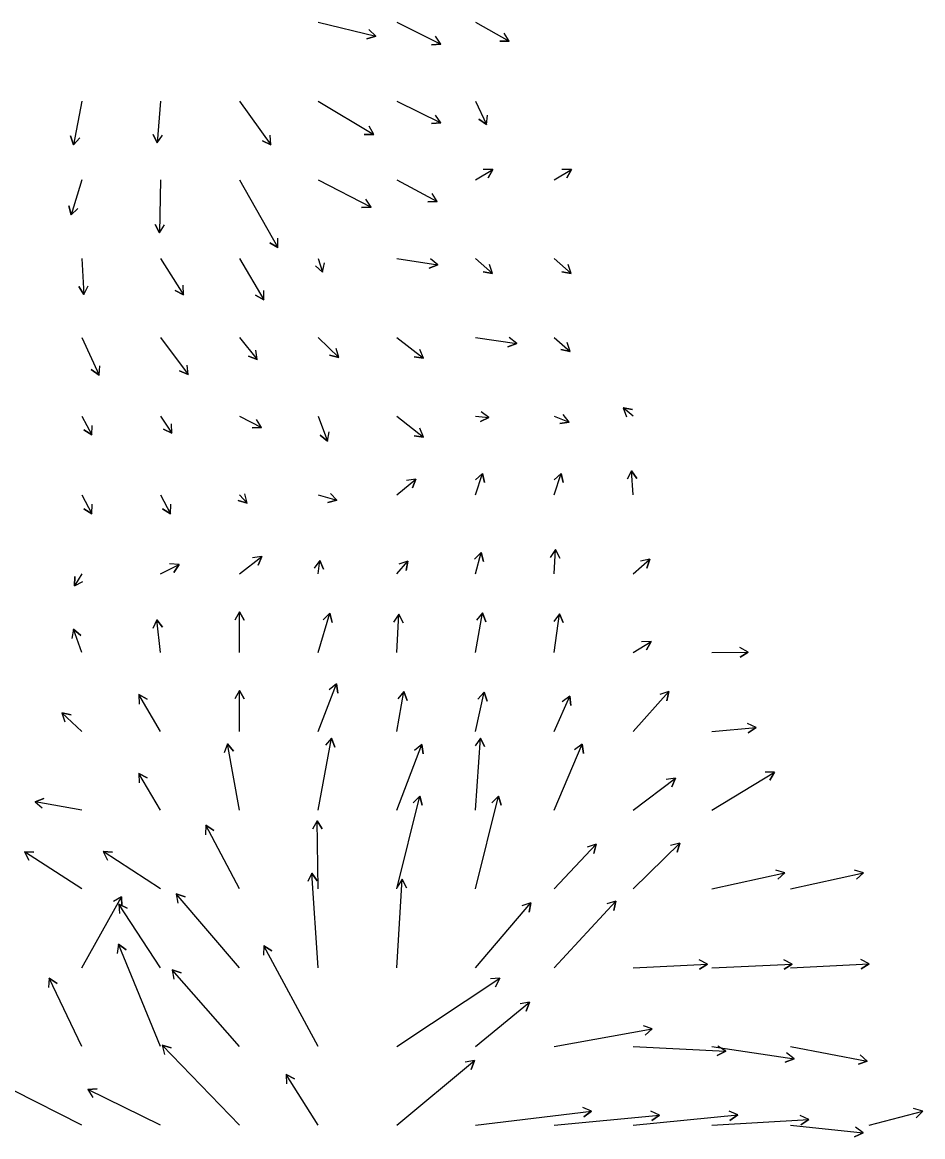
# Model space of a CAD drawing. Extents: x 954385 to 988206, y 1868364 to 1924553.
# Drawn here: x 986919 to 987491, y 1871512 to 1872219 of the extents above; entities that cross this region are included whole.
import ezdxf

# ---------------------------------------------------------------- set-up
doc = ezdxf.new("R2010")
doc.units = 0
doc.layers.add('26', color=7, linetype='Continuous')

msp = doc.modelspace()

# ---------------------------------------------------------------- linework, layer by layer
at = {"layer": '26'}
for points in [[(987107.13, 1872218.93), (987143.74, 1872210.19), (987137.99, 1872208.48), (987143.74, 1872210.19), (987139.38, 1872214.31)], [(987157.13, 1872218.93), (987185.08, 1872205.08), (987179.1, 1872204.7), (987185.08, 1872205.08), (987181.76, 1872210.07)], [(987207.13, 1872218.93), (987228.44, 1872206.93), (987222.44, 1872206.87), (987228.44, 1872206.93), (987225.38, 1872212.09)], [(986957.13, 1872168.93), (986951.84, 1872141.15), (986949.86, 1872146.81), (986951.84, 1872141.15), (986955.76, 1872145.69)], [(987007.13, 1872168.93), (987004.92, 1872142.34), (987002.36, 1872147.77), (987004.92, 1872142.34), (987008.34, 1872147.27)], [(987057.13, 1872168.93), (987077.2, 1872141.24), (987071.72, 1872143.68), (987077.2, 1872141.24), (987076.58, 1872147.21)], [(987107.13, 1872168.93), (987142.43, 1872147.71), (987136.43, 1872147.81), (987142.43, 1872147.71), (987139.52, 1872152.95)], [(987157.13, 1872168.93), (987185.08, 1872155.08), (987179.1, 1872154.7), (987185.08, 1872155.08), (987181.76, 1872160.07)], [(987207.13, 1872168.93), (987214.11, 1872154.07), (987209.19, 1872157.49), (987214.11, 1872154.07), (987214.62, 1872160.05)], [(987207.13, 1872118.93), (987217.99, 1872125.57), (987215.12, 1872120.3), (987217.99, 1872125.57), (987211.99, 1872125.42)], [(987257.13, 1872118.93), (987268, 1872125.55), (987265.12, 1872120.28), (987268, 1872125.55), (987262, 1872125.41)], [(986957.13, 1872118.93), (986950.19, 1872096.69), (986948.88, 1872102.54), (986950.19, 1872096.69), (986954.6, 1872100.75)], [(987007.13, 1872118.93), (987006.44, 1872085.33), (987003.55, 1872090.59), (987006.44, 1872085.33), (987009.55, 1872090.46)], [(987057.13, 1872118.93), (987081.59, 1872075.95), (987076.41, 1872078.99), (987081.59, 1872075.95), (987081.63, 1872081.95)], [(987107.13, 1872118.93), (987140.73, 1872101.59), (987134.74, 1872101.3), (987140.73, 1872101.59), (987137.49, 1872106.64)], [(987157.13, 1872118.93), (987182.82, 1872105.15), (987176.82, 1872104.96), (987182.82, 1872105.15), (987179.66, 1872110.25)], [(986957.13, 1872068.93), (986958.37, 1872046.27), (986955.09, 1872051.3), (986958.37, 1872046.27), (986961.08, 1872051.62)], [(987007.13, 1872068.93), (987021.59, 1872046), (987016.28, 1872048.8), (987021.59, 1872046), (987021.36, 1872052)], [(987057.13, 1872068.93), (987072.64, 1872042.76), (987067.41, 1872045.7), (987072.64, 1872042.76), (987072.57, 1872048.76)], [(987107.13, 1872068.93), (987109.88, 1872060.43), (987105.42, 1872064.46), (987109.88, 1872060.43), (987111.13, 1872066.3)], [(987157.13, 1872068.93), (987183.23, 1872065.08), (987177.65, 1872062.87), (987183.23, 1872065.08), (987178.53, 1872068.8)], [(987207.13, 1872068.93), (987217.81, 1872059.41), (987211.93, 1872060.63), (987217.81, 1872059.41), (987215.92, 1872065.11)], [(987257.13, 1872068.93), (987267.81, 1872059.41), (987261.93, 1872060.63), (987267.81, 1872059.41), (987265.92, 1872065.11)], [(986957.13, 1872018.93), (986967.98, 1871995.03), (986963.1, 1871998.52), (986967.98, 1871995.03), (986968.56, 1872001)], [(987007.13, 1872018.93), (987024.57, 1871995.39), (987019.06, 1871997.78), (987024.57, 1871995.39), (987023.88, 1872001.35)], [(987057.13, 1872018.93), (987068.47, 1872004.97), (987062.86, 1872007.11), (987068.47, 1872004.97), (987067.52, 1872010.9)], [(987107.13, 1872018.93), (987120.2, 1872006.2), (987114.39, 1872007.68), (987120.2, 1872006.2), (987118.57, 1872011.98)], [(987157.13, 1872018.93), (987174.02, 1872005.73), (987168.08, 1872006.56), (987174.02, 1872005.73), (987171.77, 1872011.29)], [(987207.13, 1872018.93), (987233.23, 1872015.08), (987227.65, 1872012.87), (987233.23, 1872015.08), (987228.53, 1872018.8)], [(987257.13, 1872018.93), (987267.21, 1872010.1), (987261.32, 1872011.27), (987267.21, 1872010.1), (987265.28, 1872015.78)], [(987307.13, 1871968.93), (987300.77, 1871974.16), (987306.69, 1871973.17), (987300.77, 1871974.16), (987302.88, 1871968.54)], [(986957.13, 1871968.93), (986963.4, 1871957.04), (986958.33, 1871960.23), (986963.4, 1871957.04), (986963.63, 1871963.03)], [(987007.13, 1871968.93), (987014.31, 1871958.12), (987008.94, 1871960.79), (987014.31, 1871958.12), (987013.93, 1871964.11)], [(987057.13, 1871968.93), (987071.27, 1871961.85), (987065.28, 1871961.49), (987071.27, 1871961.85), (987067.97, 1871966.86)], [(987107.13, 1871968.93), (987113.16, 1871953.18), (987108.5, 1871956.96), (987113.16, 1871953.18), (987114.11, 1871959.11)], [(987157.13, 1871968.93), (987174.02, 1871955.73), (987168.08, 1871956.56), (987174.02, 1871955.73), (987171.77, 1871961.29)], [(987207.13, 1871968.93), (987215.6, 1871968.18), (987210.16, 1871965.65), (987215.6, 1871968.18), (987210.69, 1871971.63)], [(987257.13, 1871968.93), (987266.59, 1871965.23), (987260.65, 1871964.33), (987266.59, 1871965.23), (987262.84, 1871969.92)], [(987207.13, 1871918.93), (987211.43, 1871932.64), (987212.74, 1871926.79), (987211.43, 1871932.64), (987207.01, 1871928.58)], [(987257.13, 1871918.93), (987261.43, 1871932.64), (987262.74, 1871926.79), (987261.43, 1871932.64), (987257.01, 1871928.58)], [(987307.13, 1871918.93), (987306.1, 1871934.37), (987309.44, 1871929.39), (987306.1, 1871934.37), (987303.45, 1871928.99)], [(987157.13, 1871918.93), (987169.21, 1871929.07), (987167.16, 1871923.43), (987169.21, 1871929.07), (987163.3, 1871928.03)], [(986957.13, 1871918.93), (986963.4, 1871907.04), (986958.33, 1871910.23), (986963.4, 1871907.04), (986963.63, 1871913.03)], [(987007.13, 1871918.93), (987013.4, 1871907.04), (987008.33, 1871910.23), (987013.4, 1871907.04), (987013.63, 1871913.03)], [(987057.13, 1871918.93), (987062.06, 1871913.8), (987056.3, 1871915.47), (987062.06, 1871913.8), (987060.62, 1871919.63)], [(987107.13, 1871918.93), (987119.11, 1871915.67), (987113.31, 1871914.14), (987119.11, 1871915.67), (987114.89, 1871919.93)], [(987207.13, 1871868.93), (987210.61, 1871882.42), (987212.22, 1871876.64), (987210.61, 1871882.42), (987206.41, 1871878.14)], [(987257.13, 1871868.93), (987257.79, 1871884.26), (987260.57, 1871878.93), (987257.79, 1871884.26), (987254.57, 1871879.19)], [(987007.13, 1871868.93), (987018.8, 1871874.8), (987015.51, 1871869.79), (987018.8, 1871874.8), (987012.81, 1871875.14)], [(987057.13, 1871868.93), (987071.36, 1871879.87), (987069.07, 1871874.32), (987071.36, 1871879.87), (987065.42, 1871879.08)], [(987107.13, 1871868.93), (987108.13, 1871877.34), (987110.49, 1871871.82), (987108.13, 1871877.34), (987104.54, 1871872.53)], [(987157.13, 1871868.93), (987164.16, 1871876.95), (987162.99, 1871871.06), (987164.16, 1871876.95), (987158.48, 1871875.02)], [(987307.13, 1871868.93), (987317.82, 1871878.16), (987315.85, 1871872.49), (987317.82, 1871878.16), (987311.92, 1871877.03)], [(986957.13, 1871868.93), (986952.36, 1871861.21), (986952.54, 1871867.21), (986952.36, 1871861.21), (986957.64, 1871864.05)], [(987007.13, 1871818.93), (987004.62, 1871839.77), (987008.22, 1871834.97), (987004.62, 1871839.77), (987002.26, 1871834.25)], [(987057.13, 1871818.93), (987057.22, 1871844.77), (987060.2, 1871839.56), (987057.22, 1871844.77), (987054.2, 1871839.58)], [(987107.13, 1871818.93), (987114.66, 1871843.89), (987116.03, 1871838.05), (987114.66, 1871843.89), (987110.29, 1871839.78)], [(987157.13, 1871818.93), (987158.32, 1871843.2), (987161.07, 1871837.86), (987158.32, 1871843.2), (987155.07, 1871838.15)], [(987207.13, 1871818.93), (987211.55, 1871844.13), (987213.61, 1871838.49), (987211.55, 1871844.13), (987207.7, 1871839.53)], [(987257.13, 1871818.93), (987260.44, 1871843.49), (987262.72, 1871837.94), (987260.44, 1871843.49), (987256.77, 1871838.74)], [(986957.13, 1871818.93), (986951.78, 1871833.7), (986956.37, 1871829.84), (986951.78, 1871833.7), (986950.73, 1871827.79)], [(987307.13, 1871818.93), (987318.59, 1871825.91), (987315.72, 1871820.65), (987318.59, 1871825.91), (987312.59, 1871825.77)], [(987357.13, 1871818.93), (987380.27, 1871819.16), (987375.1, 1871816.11), (987380.27, 1871819.16), (987375.04, 1871822.11)], [(987107.13, 1871768.93), (987118.78, 1871799.06), (987119.71, 1871793.13), (987118.78, 1871799.06), (987114.11, 1871795.3)], [(987007.13, 1871768.93), (986993.32, 1871792.28), (986998.55, 1871789.34), (986993.32, 1871792.28), (986993.38, 1871786.28)], [(987057.13, 1871768.93), (987057.22, 1871794.77), (987060.2, 1871789.56), (987057.22, 1871794.77), (987054.2, 1871789.58)], [(987157.13, 1871768.93), (987161.55, 1871794.13), (987163.61, 1871788.49), (987161.55, 1871794.13), (987157.7, 1871789.53)], [(987207.13, 1871768.93), (987212.57, 1871793.85), (987214.39, 1871788.14), (987212.57, 1871793.85), (987208.53, 1871789.41)], [(987257.13, 1871768.93), (987267.03, 1871791.27), (987267.67, 1871785.3), (987267.03, 1871791.27), (987262.18, 1871787.73)], [(987307.13, 1871768.93), (987329.88, 1871794.21), (987328.63, 1871788.34), (987329.88, 1871794.21), (987324.17, 1871792.36)], [(986957.13, 1871768.93), (986944.4, 1871780.61), (986950.26, 1871779.31), (986944.4, 1871780.61), (986946.2, 1871774.88)], [(987357.13, 1871768.93), (987385.22, 1871771.32), (987380.3, 1871767.89), (987385.22, 1871771.32), (987379.79, 1871773.87)], [(987057.13, 1871718.93), (987049.52, 1871760.93), (987053.4, 1871756.36), (987049.52, 1871760.93), (987047.5, 1871755.29)], [(987107.13, 1871718.93), (987115.73, 1871764.61), (987117.72, 1871758.95), (987115.73, 1871764.61), (987111.82, 1871760.06)], [(987157.13, 1871718.93), (987172.94, 1871760.66), (987173.9, 1871754.74), (987172.94, 1871760.66), (987168.29, 1871756.87)], [(987207.13, 1871718.93), (987210.18, 1871764.67), (987212.83, 1871759.28), (987210.18, 1871764.67), (987206.84, 1871759.68)], [(987257.13, 1871718.93), (987274.83, 1871760.75), (987275.56, 1871754.79), (987274.83, 1871760.75), (987270.04, 1871757.13)], [(987007.13, 1871718.93), (986993.32, 1871742.28), (986998.55, 1871739.34), (986993.32, 1871742.28), (986993.38, 1871736.28)], [(987357.13, 1871718.93), (987396.93, 1871743.13), (987394.05, 1871737.87), (987396.93, 1871743.13), (987390.93, 1871742.99)], [(987307.13, 1871718.93), (987334.18, 1871739.14), (987331.81, 1871733.62), (987334.18, 1871739.14), (987328.22, 1871738.43)], [(986957.13, 1871718.93), (986927.37, 1871724.18), (986933.01, 1871726.23), (986927.37, 1871724.18), (986931.96, 1871720.32)], [(987157.13, 1871668.93), (987171.64, 1871727.88), (987173.31, 1871722.11), (987171.64, 1871727.88), (987167.48, 1871723.55)], [(987207.13, 1871668.93), (987221.64, 1871727.88), (987223.31, 1871722.11), (987221.64, 1871727.88), (987217.48, 1871723.55)], [(987107.13, 1871668.93), (987106.59, 1871712.18), (987109.65, 1871707.02), (987106.59, 1871712.18), (987103.65, 1871706.94)], [(987057.13, 1871668.93), (987035.86, 1871709.29), (987040.93, 1871706.09), (987035.86, 1871709.29), (987035.62, 1871703.29)], [(987257.13, 1871668.93), (987283.7, 1871697.26), (987282.33, 1871691.41), (987283.7, 1871697.26), (987277.95, 1871695.52)], [(987307.13, 1871668.93), (987336.76, 1871698.05), (987335.15, 1871692.27), (987336.76, 1871698.05), (987330.95, 1871696.55)], [(986957.13, 1871668.93), (986920.59, 1871692.53), (986926.58, 1871692.23), (986920.59, 1871692.53), (986923.33, 1871687.19)], [(987007.13, 1871668.93), (986970.55, 1871692.61), (986976.54, 1871692.31), (986970.55, 1871692.61), (986973.28, 1871687.27)], [(987107.13, 1871618.93), (987103.16, 1871678.98), (987106.49, 1871674), (987103.16, 1871678.98), (987100.51, 1871673.6)], [(987357.13, 1871668.93), (987403.51, 1871679.09), (987399.08, 1871675.05), (987403.51, 1871679.09), (987397.79, 1871680.91)], [(987407.13, 1871668.93), (987453.51, 1871679.09), (987449.08, 1871675.05), (987453.51, 1871679.09), (987447.79, 1871680.91)], [(987157.13, 1871618.93), (987160.55, 1871675.05), (987163.23, 1871669.68), (987160.55, 1871675.05), (987157.24, 1871670.05)], [(986957.13, 1871618.93), (986982.3, 1871663.98), (986982.39, 1871657.98), (986982.3, 1871663.98), (986977.15, 1871660.9)], [(987057.13, 1871618.93), (987017.02, 1871665.86), (987022.68, 1871663.86), (987017.02, 1871665.86), (987018.12, 1871659.96)], [(987007.13, 1871618.93), (986980.6, 1871659.35), (986985.96, 1871656.65), (986980.6, 1871659.35), (986980.94, 1871653.36)], [(987207.13, 1871618.93), (987242.19, 1871660.18), (987241.11, 1871654.28), (987242.19, 1871660.18), (987236.54, 1871658.16)], [(987257.13, 1871618.93), (987296.26, 1871661.16), (987294.93, 1871655.3), (987296.26, 1871661.16), (987290.53, 1871659.38)], [(987007.13, 1871568.93), (986980.39, 1871633.86), (986985.14, 1871630.2), (986980.39, 1871633.86), (986979.6, 1871627.92)], [(987107.13, 1871568.93), (987072.64, 1871632.8), (987077.75, 1871629.65), (987072.64, 1871632.8), (987072.47, 1871626.8)], [(987307.13, 1871618.93), (987354.43, 1871621.26), (987349.39, 1871618.01), (987354.43, 1871621.26), (987349.09, 1871624)], [(987357.13, 1871618.93), (987408.11, 1871621.16), (987403.05, 1871617.94), (987408.11, 1871621.16), (987402.79, 1871623.93)], [(987407.13, 1871618.93), (987457.09, 1871621.49), (987452.06, 1871618.22), (987457.09, 1871621.49), (987451.75, 1871624.22)], [(986957.13, 1871568.93), (986936.39, 1871612.34), (986941.34, 1871608.94), (986936.39, 1871612.34), (986935.93, 1871606.35)], [(987057.13, 1871568.93), (987014.39, 1871617.61), (987020.07, 1871615.68), (987014.39, 1871617.61), (987015.56, 1871611.72)], [(987157.13, 1871568.93), (987222.49, 1871612.23), (987219.81, 1871606.86), (987222.49, 1871612.23), (987216.5, 1871611.87)], [(987207.13, 1871568.93), (987241.3, 1871596.97), (987239.18, 1871591.35), (987241.3, 1871596.97), (987235.38, 1871595.99)], [(987257.13, 1871568.93), (987319.32, 1871580.08), (987314.74, 1871576.21), (987319.32, 1871580.08), (987313.68, 1871582.12)], [(987057.13, 1871518.93), (987008.11, 1871569.76), (987013.88, 1871568.1), (987008.11, 1871569.76), (987009.56, 1871563.94)], [(986957.13, 1871518.93), (986870.15, 1871563.03), (986876.14, 1871563.36), (986870.15, 1871563.03), (986873.42, 1871558.01)], [(987307.13, 1871568.93), (987365.96, 1871565.92), (987360.62, 1871563.19), (987365.96, 1871565.92), (987360.93, 1871569.18)], [(987357.13, 1871568.93), (987409.36, 1871561.1), (987403.78, 1871558.91), (987409.36, 1871561.1), (987404.67, 1871564.84)], [(987407.13, 1871568.93), (987455.88, 1871559.67), (987450.22, 1871557.69), (987455.88, 1871559.67), (987451.33, 1871563.59)], [(987157.13, 1871518.93), (987206.4, 1871560.07), (987204.34, 1871554.43), (987206.4, 1871560.07), (987200.49, 1871559.04)], [(987107.13, 1871518.93), (987086.74, 1871551.14), (987092.06, 1871548.35), (987086.74, 1871551.14), (987086.99, 1871545.14)], [(987007.13, 1871518.93), (986960.79, 1871541.58), (986966.77, 1871541.99), (986960.79, 1871541.58), (986964.14, 1871536.6)], [(987207.13, 1871518.93), (987280.72, 1871527.88), (987275.93, 1871524.27), (987280.72, 1871527.88), (987275.2, 1871530.23)], [(987257.13, 1871518.93), (987323.9, 1871525.4), (987319.02, 1871521.91), (987323.9, 1871525.4), (987318.44, 1871527.88)], [(987307.13, 1871518.93), (987373.58, 1871525.46), (987368.7, 1871521.97), (987373.58, 1871525.46), (987368.12, 1871527.94)], [(987457.13, 1871518.93), (987491.09, 1871527.91), (987486.84, 1871523.68), (987491.09, 1871527.91), (987485.3, 1871529.48)], [(987357.13, 1871518.93), (987418.68, 1871522.54), (987413.67, 1871519.24), (987418.68, 1871522.54), (987413.32, 1871525.23)], [(987407.13, 1871518.93), (987453.34, 1871514.12), (987447.86, 1871511.67), (987453.34, 1871514.12), (987448.48, 1871517.64)]]:
    msp.add_lwpolyline(points, dxfattribs=at)

doc.saveas('drawing.dxf')
